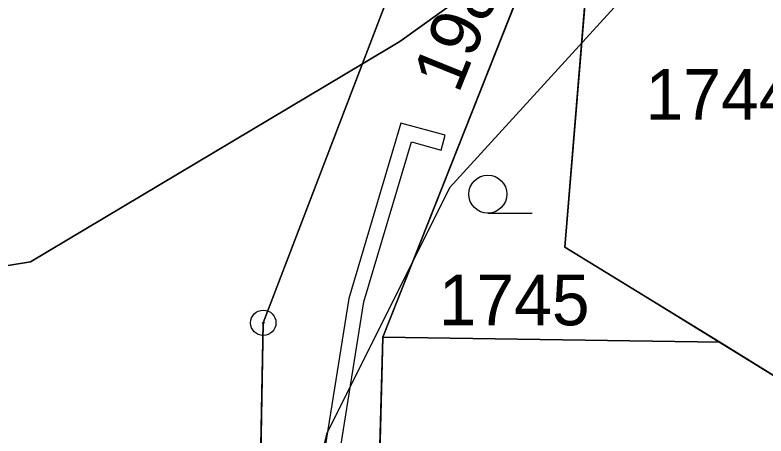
# Model space of a CAD drawing. Extents: x -706130 to -698555, y -971544 to -967260.
# Drawn here: x -703393.79 to -703364.17, y -970854.69 to -970838.1 of the extents above; entities that cross this region are included whole.
import ezdxf

# ---------------------------------------------------------------- set-up
doc = ezdxf.new("R2010")
doc.units = 0
for name, color, linetype in [('BPEJ hranice S', 7, 'Continuous'), ('BPEJ I-II trida ochrany S', 7, 'Continuous'), ('Hranice intravilán', 7, 'Continuous'), ('KN_Hranice_parcel', 7, 'Continuous'), ('KN_Parcelni cisla', 7, 'Continuous'), ('KN_Polygon parcely', 7, 'Continuous'), ('KN_POZEMKY_13_ZASTAVENA PLOCHA', 7, 'Continuous'), ('KN_POZEMKY_14_OSTATNI PLOCHA', 7, 'Continuous'), ('KN_POZEMKY_5_ZAHRADA', 7, 'Continuous'), ('KN_POZEMKY_7_TTP', 7, 'Continuous'), ('KN_VYUZITI_17_ostatni plocha_ostatni komunikace', 7, 'Continuous'), ('KN_Věcná břemena k části', 7, 'Continuous'), ('KN_Značky bodu BP', 7, 'Continuous'), ('KN_Značky kultur', 7, 'Continuous'), ('Plochy smíšené nezastavěného území všeobecné S', 7, 'Continuous'), ('Plochy smíšené obytné venkovské S', 7, 'Continuous'), ('Plochy verejnych prostranstvi - komunikace ostatni S', 7, 'Continuous'), ('Regulační bloky v krajině S', 7, 'Continuous'), ('Regulační bloky zastavěné S', 7, 'Continuous'), ('Trasy turistické N', 7, 'Continuous'), ('VÝŠKOPIS_vrstevnice zesílená', 7, 'Continuous'), ('Zastavene uzemi N', 7, 'Continuous'), ('Zastavene uzemi plochy N', 7, 'Continuous')]:
    doc.layers.add(name, color=color, linetype=linetype)

msp = doc.modelspace()

# ---------------------------------------------------------------- linework, layer by layer
at = {"layer": 'BPEJ hranice S'}
for points in [[(-703511.493, -970826.755), (-703487.954, -970832.642), (-703469.06, -970840.389), (-703458.611, -970843.043), (-703453.704, -970844.29), (-703453.558, -970844.327), (-703451.603, -970844.823), (-703449.547, -970845.346), (-703428.176, -970850.614), (-703421.765, -970850.513), (-703408.353, -970850.304), (-703393.176, -970847.825), (-703380.091, -970840.026), (-703378.619, -970839.149), (-703373.094, -970835.171), (-703370.987, -970833.655), (-703370.956, -970833.633), (-703363.621, -970828.353), (-703359.978, -970825.732), (-703359.389, -970819.602), (-703358.799, -970812.528)], [(-703362.883, -970856.857), (-703362.538, -970853.138), (-703360.863, -970835.097), (-703360.378, -970829.958), (-703359.978, -970825.732), (-703363.621, -970828.353), (-703370.956, -970833.633), (-703370.987, -970833.655), (-703373.094, -970835.171), (-703378.619, -970839.149), (-703380.091, -970840.026), (-703393.176, -970847.825), (-703408.353, -970850.304)]]:
    msp.add_lwpolyline(points, dxfattribs=at)
at = {"layer": 'BPEJ I-II trida ochrany S'}
for p, q in [((-703373.093, -970835.171), (-703379.28, -970850.79)), ((-703384, -970850.23), (-703380.091, -970840.026)), ((-703380.091, -970840.026), (-703380.091, -970840.026)), ((-703384.61, -970882.12), (-703384, -970850.23)), ((-703379.28, -970850.79), (-703365.99, -970850.99)), ((-703365.99, -970850.99), (-703362.538, -970853.138))]:
    msp.add_line(p, q, dxfattribs=at)
msp.add_lwpolyline([(-703380.091, -970840.026), (-703393.176, -970847.825), (-703408.353, -970850.304), (-703421.764, -970850.513)], dxfattribs=at)
at = {"layer": 'Hranice intravilán'}
msp.add_lwpolyline([(-703437.55, -970805.26), (-703391.24, -970820.46), (-703385.16, -970822.61), (-703382.36, -970823.46), (-703375.23, -970825.61), (-703375.43, -970827.86), (-703384, -970850.23), (-703384.61, -970882.12), (-703379.84, -970879.04), (-703359.8, -970881.15), (-703325.48, -970887.18), (-703322.73, -970883.71), (-703361.41, -970853.84), (-703372.11, -970847.25), (-703370.59, -970828.85), (-703368.88, -970798.82)], dxfattribs=at)
at = {"layer": 'KN_Hranice_parcel'}
for p, q in [((-703370.59, -970828.85), (-703379.28, -970850.79)), ((-703379.28, -970850.79), (-703379.76, -970867.92)), ((-703365.99, -970850.99), (-703379.28, -970850.79)), ((-703361.41, -970853.84), (-703365.99, -970850.99))]:
    msp.add_line(p, q, dxfattribs=at)
for points in [[(-703384.61, -970882.12), (-703384, -970850.23), (-703375.43, -970827.86), (-703375.23, -970825.61)], [(-703370.59, -970828.85), (-703372.11, -970847.25), (-703365.99, -970850.99)]]:
    msp.add_lwpolyline(points, dxfattribs=at)
at = {"layer": 'KN_Polygon parcely'}
for points in [[(-703376.78, -970917.94), (-703378.33, -970912.06), (-703381.63, -970898.17), (-703380.27, -970883.61), (-703379.84, -970879.04), (-703379.76, -970867.92), (-703379.28, -970850.79), (-703370.59, -970828.85), (-703368.88, -970798.82), (-703369.35, -970794.38), (-703372.05, -970774.7), (-703378.26, -970759.04), (-703387.25, -970738.06), (-703392.36, -970726.14), (-703398.33, -970712.21), (-703399.89, -970695.15), (-703401.39, -970678.73), (-703404.93, -970671.23), (-703416.95, -970645.24), (-703428.02, -970606.74)], [(-703374.44, -970815.92), (-703374.5, -970816.84), (-703374.58, -970818.1), (-703374.79, -970820.56), (-703375.23, -970825.61), (-703375.43, -970827.86), (-703384, -970850.23), (-703384.61, -970882.12), (-703385.88, -970899.31), (-703381.6, -970916.74), (-703381.44, -970919.86), (-703382.11, -970937.93), (-703388.71, -970960.49), (-703392.04, -970989.52), (-703392.54, -970993.91), (-703386.57, -970993.95), (-703386.32, -970992.67), (-703381.79, -970969.53), (-703376.74, -970936.32), (-703376.78, -970917.94)]]:
    msp.add_lwpolyline(points, dxfattribs=at)
for points in [[(-703425.73, -970858.68), (-703415.26, -970870.34), (-703384.61, -970882.12), (-703384, -970850.23), (-703375.43, -970827.86), (-703375.23, -970825.61), (-703382.36, -970823.46), (-703388.15, -970825.71), (-703402.39, -970829.19), (-703411.87, -970830.14)], [(-703370.59, -970828.85), (-703372.11, -970847.25), (-703365.99, -970850.99), (-703361.41, -970853.84), (-703358.84, -970830.72), (-703369.06, -970825.66)], [(-703370.59, -970828.85), (-703379.28, -970850.79), (-703365.99, -970850.99), (-703372.11, -970847.25)], [(-703379.28, -970850.79), (-703379.76, -970867.92), (-703361.74, -970868.88), (-703361.67, -970866.96), (-703359.44, -970867.07), (-703359.26, -970862.78), (-703361.41, -970853.84), (-703365.99, -970850.99)]]:
    msp.add_lwpolyline(points, close=True, dxfattribs=at)
at = {"layer": 'KN_POZEMKY_13_ZASTAVENA PLOCHA'}
for p, q in [((-703379.76, -970867.92), (-703379.28, -970850.79)), ((-703379.28, -970850.79), (-703365.99, -970850.99)), ((-703365.99, -970850.99), (-703361.41, -970853.84))]:
    msp.add_line(p, q, dxfattribs=at)
at = {"layer": 'KN_POZEMKY_14_OSTATNI PLOCHA'}
for p, q in [((-703384, -970850.23), (-703375.43, -970827.86)), ((-703370.59, -970828.85), (-703379.28, -970850.79)), ((-703384.61, -970882.12), (-703384, -970850.23)), ((-703379.28, -970850.79), (-703379.76, -970867.92))]:
    msp.add_line(p, q, dxfattribs=at)
at = {"layer": 'KN_POZEMKY_5_ZAHRADA'}
for p, q in [((-703379.28, -970850.79), (-703370.59, -970828.85)), ((-703370.59, -970828.85), (-703372.11, -970847.25)), ((-703372.11, -970847.25), (-703365.99, -970850.99)), ((-703365.99, -970850.99), (-703379.28, -970850.79))]:
    msp.add_line(p, q, dxfattribs=at)
at = {"layer": 'KN_POZEMKY_7_TTP'}
for p, q in [((-703375.43, -970827.86), (-703384, -970850.23)), ((-703372.11, -970847.25), (-703370.59, -970828.85)), ((-703365.99, -970850.99), (-703372.11, -970847.25)), ((-703384, -970850.23), (-703384.61, -970882.12)), ((-703361.41, -970853.84), (-703365.99, -970850.99))]:
    msp.add_line(p, q, dxfattribs=at)
at = {"layer": 'KN_VYUZITI_17_ostatni plocha_ostatni komunikace'}
for p, q in [((-703384, -970850.23), (-703375.43, -970827.86)), ((-703370.59, -970828.85), (-703379.28, -970850.79)), ((-703384.61, -970882.12), (-703384, -970850.23)), ((-703379.28, -970850.79), (-703379.76, -970867.92))]:
    msp.add_line(p, q, dxfattribs=at)
at = {"layer": 'KN_Věcná břemena k části'}
msp.add_lwpolyline([(-703381.36, -970857.73), (-703380.03, -970849.41), (-703378.16, -970843.1), (-703376.99, -970843.43), (-703376.83, -970842.84), (-703378.58, -970842.36), (-703380.63, -970849.27), (-703381.96, -970857.65)], dxfattribs=at)
at = {"layer": 'KN_Značky bodu BP'}
for radius in [0.5, 0.0303]:
    msp.add_circle((-703384, -970850.23), radius, dxfattribs=at)
at = {"layer": 'KN_Značky kultur'}
msp.add_line((-703375.143, -970845.91), (-703373.393, -970845.91), dxfattribs=at)
msp.add_circle((-703375.143, -970845.16), 0.75, dxfattribs=at)
at = {"layer": 'Plochy smíšené nezastavěného území všeobecné S'}
for p, q in [((-703384, -970850.23), (-703375.43, -970827.86)), ((-703384.61, -970882.12), (-703384, -970850.23))]:
    msp.add_line(p, q, dxfattribs=at)
at = {"layer": 'Plochy smíšené obytné venkovské S'}
for p, q in [((-703370.59, -970828.85), (-703379.28, -970850.79)), ((-703379.28, -970850.79), (-703379.76, -970867.92))]:
    msp.add_line(p, q, dxfattribs=at)
at = {"layer": 'Plochy verejnych prostranstvi - komunikace ostatni S'}
for points in [[(-703375.23, -970825.61), (-703375.43, -970827.86), (-703384, -970850.23), (-703384.61, -970882.12), (-703385.88, -970899.31), (-703381.6, -970916.74), (-703381.44, -970919.86), (-703382.11, -970937.93), (-703388.71, -970960.49), (-703392.04, -970989.52)], [(-703376.78, -970917.94), (-703378.33, -970912.06), (-703381.63, -970898.17), (-703380.27, -970883.61), (-703379.84, -970879.04), (-703379.76, -970867.92), (-703379.28, -970850.79), (-703370.59, -970828.85)]]:
    msp.add_lwpolyline(points, dxfattribs=at)
at = {"layer": 'Regulační bloky v krajině S'}
for p, q in [((-703384, -970850.23), (-703375.43, -970827.86)), ((-703384.61, -970882.12), (-703384, -970850.23))]:
    msp.add_line(p, q, dxfattribs=at)
at = {"layer": 'Regulační bloky zastavěné S'}
for p, q in [((-703370.59, -970828.85), (-703379.28, -970850.79)), ((-703379.28, -970850.79), (-703379.76, -970867.92))]:
    msp.add_line(p, q, dxfattribs=at)
for points in [[(-703375.23, -970825.61), (-703375.43, -970827.86), (-703384, -970850.23), (-703384.61, -970882.12), (-703385.88, -970899.31), (-703381.6, -970916.74), (-703381.44, -970919.86), (-703382.11, -970937.93), (-703388.71, -970960.49), (-703392.04, -970989.52)], [(-703376.78, -970917.94), (-703378.33, -970912.06), (-703381.63, -970898.17), (-703380.27, -970883.61), (-703379.84, -970879.04), (-703379.76, -970867.92), (-703379.28, -970850.79), (-703370.59, -970828.85)]]:
    msp.add_lwpolyline(points, dxfattribs=at)
at = {"layer": 'Trasy turistické N'}
msp.add_lwpolyline([(-703428.02, -970606.74), (-703416.95, -970645.24), (-703404.93, -970671.23), (-703401.39, -970678.73), (-703398.33, -970712.21), (-703387.25, -970738.06), (-703378.26, -970759.04), (-703372.05, -970774.7), (-703368.88, -970798.82), (-703370.59, -970828.85), (-703379.28, -970850.79), (-703379.76, -970867.92), (-703379.84, -970879.04), (-703380.27, -970883.61), (-703381.63, -970898.17), (-703378.33, -970912.06), (-703376.78, -970917.94), (-703376.74, -970936.32), (-703381.79, -970969.53), (-703386.32, -970992.67), (-703386.57, -970993.95)], dxfattribs=at)
at = {"layer": 'VÝŠKOPIS_vrstevnice zesílená'}
msp.add_lwpolyline([(-703359.111, -970805.821), (-703358.54, -970817.235), (-703359.539, -970822.942), (-703363.249, -970830.218), (-703376.66, -970844.913), (-703381.511, -970854.615), (-703382.794, -970860.036), (-703383.65, -970871.45), (-703381.511, -970905.691), (-703383.508, -970914.108), (-703388.502, -970919.244), (-703394.636, -970919.815)], dxfattribs=at)
at = {"layer": 'Zastavene uzemi N'}
msp.add_lwpolyline([(-703437.55, -970805.26), (-703391.24, -970820.46), (-703385.16, -970822.61), (-703382.36, -970823.46), (-703375.23, -970825.61), (-703375.43, -970827.86), (-703384, -970850.23), (-703384.61, -970882.12), (-703385.88, -970899.31), (-703381.6, -970916.74), (-703381.44, -970919.86), (-703382.11, -970937.93), (-703384.839, -970947.259), (-703348.179, -970954.542), (-703343.15, -970919.73), (-703368.03, -970914.24), (-703359.88, -970886.03), (-703359.8, -970881.15), (-703359.44, -970867.07), (-703359.26, -970862.78), (-703361.41, -970853.84), (-703358.84, -970830.72), (-703369.06, -970825.66), (-703364.689, -970816.507)], dxfattribs=at)
at = {"layer": 'Zastavene uzemi plochy N'}
msp.add_lwpolyline([(-703437.55, -970805.26), (-703391.24, -970820.46), (-703385.16, -970822.61), (-703382.36, -970823.46), (-703375.23, -970825.61), (-703375.43, -970827.86), (-703384, -970850.23), (-703384.61, -970882.12), (-703385.88, -970899.31), (-703381.6, -970916.74), (-703381.44, -970919.86), (-703382.11, -970937.93), (-703384.839, -970947.259)], dxfattribs=at)

# ---------------------------------------------------------------- texts
at = {"layer": 'KN_Parcelni cisla'}
msp.add_text('1985/2', height=2, rotation=68, dxfattribs=at).set_placement((-703376.303, -970841.239))
for s, p in [('1744/3', (-703368.92, -970842.23)), ('1745', (-703377.08, -970850.33))]:
    msp.add_text(s, height=2, dxfattribs=at).set_placement(p)

doc.saveas('drawing.dxf')
